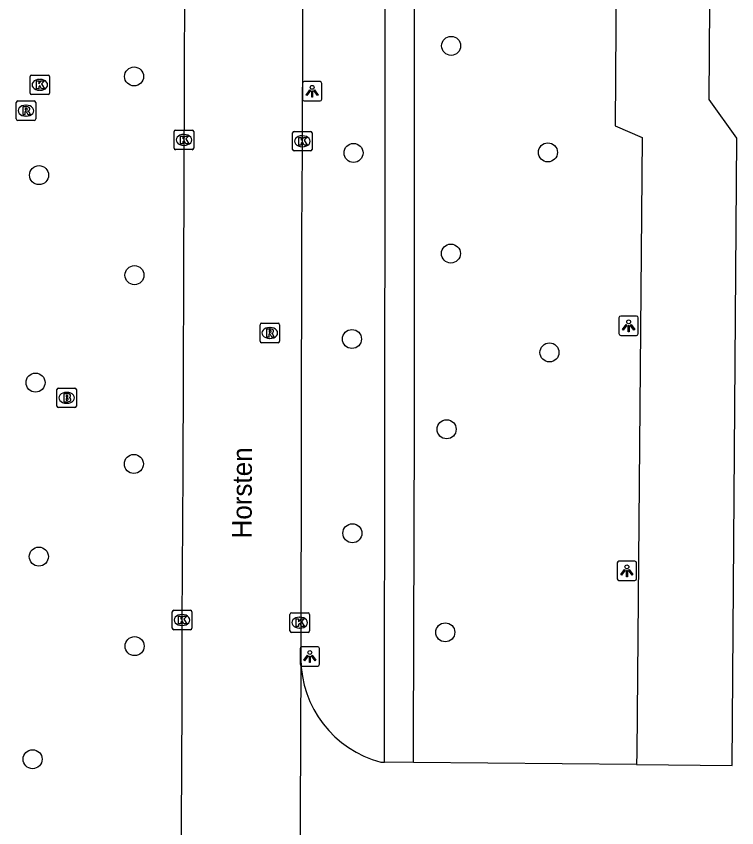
# Model space of a CAD drawing. Extents: x 161477 to 163040, y 383680 to 384868.
# Drawn here: x 162503.28 to 162540.28, y 384261.82 to 384303.51 of the extents above; entities that cross this region are included whole.
import ezdxf

# ---------------------------------------------------------------- set-up
doc = ezdxf.new("R2010")
doc.units = 0
for name, color, linetype in [('IMGEO_Boom', 7, 'Continuous'), ('IMGEO_Brandkraan', 7, 'Continuous'), ('IMGEO_Kolk', 7, 'Continuous'), ('IMGEO_Lichtpunt', 7, 'Continuous'), ('IMGEO_Openbare_ruimte_label', 7, 'Continuous'), ('IMGEO_Parkeervlak_open', 7, 'Continuous'), ('IMGEO_Rijbaan_lokaal_open', 7, 'Continuous'), ('IMGEO_Rioolput', 7, 'Continuous'), ('IMGEO_Voetpad_open', 7, 'Continuous')]:
    doc.layers.add(name, color=color, linetype=linetype)

msp = doc.modelspace()

# ---------------------------------------------------------------- linework, layer by layer
at = {"layer": 'IMGEO_Boom'}
for centre in [(162525.61, 384301.99), (162509.33, 384300.42), (162520.6, 384296.49), (162530.58, 384296.52), (162504.45, 384295.35), (162525.6, 384291.32), (162509.35, 384290.21), (162520.52, 384286.93), (162530.66, 384286.24), (162504.27, 384284.69), (162525.38, 384282.29), (162509.32, 384280.51), (162520.54, 384276.95), (162504.44, 384275.75), (162525.31, 384271.86), (162509.36, 384271.15), (162504.12, 384265.34)]:
    msp.add_circle(centre, 0.489, dxfattribs=at)
at = {"layer": 'IMGEO_Brandkraan'}
for p, q in [((162505.369, 384283.484), (162505.369, 384284.336)), ((162505.444, 384284.41), (162506.296, 384284.41)), ((162505.857, 384284.19), (162505.882, 384284.19)), ((162506.37, 384284.336), (162506.37, 384283.484)), ((162506.296, 384283.41), (162505.444, 384283.41)), ((162505.88, 384283.63), (162505.855, 384283.63))]:
    msp.add_line(p, q, dxfattribs=at)
for points in [[(162505.369, 384283.484), (162505.369, 384284.336)], [(162505.444, 384284.41), (162506.296, 384284.41)], [(162506.37, 384284.336), (162506.37, 384283.484)], [(162505.717, 384284.11), (162505.717, 384283.71), (162505.93, 384283.71)], [(162505.948, 384284.11), (162505.717, 384284.11)], [(162505.896, 384284.029), (162505.842, 384284.029), (162505.842, 384283.953)], [(162505.842, 384283.953), (162505.895, 384283.953)], [(162505.904, 384283.877), (162505.842, 384283.877), (162505.842, 384283.796)], [(162505.842, 384283.796), (162505.904, 384283.796)], [(162506.296, 384283.41), (162505.444, 384283.41)]]:
    msp.add_lwpolyline(points, dxfattribs=at)
for centre, radius, start, end in [((162505.446, 384284.334), 0.0765, 91.552, 178.448), ((162505.446, 384284.334), 0.0765, 91.552, 178.448), ((162506.294, 384284.334), 0.0765, 1.552, 88.448), ((162506.294, 384284.334), 0.0765, 1.552, 88.448), ((162505.897, 384283.991), 0.0379, 267.8285, 90.9355), ((162505.905, 384283.836), 0.0404, 269.8759, 90.5077), ((162505.936, 384283.961), 0.251, 268.6676, 293.5347), ((162505.952, 384283.965), 0.145, 59.4692, 91.5367), ((162505.977, 384284.012), 0.0922, 285.5137, 58.1501), ((162505.982, 384283.82), 0.105, 301.3115, 78.989), ((162505.446, 384283.486), 0.0765, 181.552, 268.448), ((162505.446, 384283.486), 0.0765, 181.552, 268.448), ((162506.294, 384283.486), 0.0765, 271.552, 358.448), ((162506.294, 384283.486), 0.0765, 271.552, 358.448)]:
    msp.add_arc(centre, radius, start, end, dxfattribs=at)
for centre, major_axis, ratio, start_param, end_param in [((162505.856, 384283.91), (-0.387, 0.002), 0.722429, 4.712389, 7.853982), ((162505.881, 384283.91), (-0.39, 0.002), 0.717154, 1.570796, 4.712389)]:
    msp.add_ellipse(centre, major_axis=major_axis, ratio=ratio, start_param=start_param, end_param=end_param, dxfattribs=at)
at = {"layer": 'IMGEO_Kolk'}
for p, q in [((162503.991, 384299.564), (162503.991, 384300.416)), ((162504.066, 384300.49), (162504.918, 384300.49)), ((162504.992, 384300.416), (162504.992, 384299.564)), ((162504.479, 384300.27), (162504.504, 384300.27)), ((162504.502, 384299.71), (162504.477, 384299.71)), ((162504.918, 384299.49), (162504.066, 384299.49)), ((162511.39, 384296.732), (162511.39, 384297.584)), ((162511.465, 384297.658), (162512.317, 384297.658)), ((162512.391, 384297.584), (162512.391, 384296.732)), ((162517.47, 384296.664), (162517.47, 384297.516)), ((162517.545, 384297.59), (162518.397, 384297.59)), ((162518.471, 384297.516), (162518.471, 384296.664)), ((162511.878, 384297.438), (162511.903, 384297.438)), ((162517.958, 384297.37), (162517.983, 384297.37)), ((162512.317, 384296.658), (162511.465, 384296.658)), ((162511.901, 384296.878), (162511.876, 384296.878)), ((162517.981, 384296.81), (162517.956, 384296.81)), ((162518.397, 384296.59), (162517.545, 384296.59)), ((162511.294, 384272.066), (162511.294, 384272.918)), ((162511.369, 384272.992), (162512.221, 384272.992)), ((162512.295, 384272.918), (162512.295, 384272.066)), ((162511.782, 384272.772), (162511.807, 384272.772)), ((162517.335, 384271.932), (162517.335, 384272.784)), ((162517.41, 384272.858), (162518.262, 384272.858)), ((162517.823, 384272.638), (162517.848, 384272.638)), ((162518.336, 384272.784), (162518.336, 384271.932)), ((162511.805, 384272.212), (162511.78, 384272.212)), ((162517.846, 384272.078), (162517.821, 384272.078)), ((162512.221, 384271.992), (162511.369, 384271.992)), ((162518.262, 384271.858), (162517.41, 384271.858))]:
    msp.add_line(p, q, dxfattribs=at)
for points in [[(162503.991, 384299.564), (162503.991, 384300.416)], [(162504.066, 384300.49), (162504.918, 384300.49)], [(162504.992, 384300.416), (162504.992, 384299.564)], [(162504.312, 384300.19), (162504.435, 384300.19), (162504.435, 384300.039), (162504.565, 384300.19), (162504.729, 384300.19), (162504.583, 384300.039), (162504.736, 384299.79), (162504.584, 384299.79), (162504.499, 384299.954), (162504.435, 384299.887), (162504.435, 384299.79), (162504.312, 384299.79), (162504.312, 384300.19)], [(162504.918, 384299.49), (162504.066, 384299.49)], [(162511.39, 384296.732), (162511.39, 384297.584)], [(162511.465, 384297.658), (162512.317, 384297.658)], [(162512.391, 384297.584), (162512.391, 384296.732)], [(162517.47, 384296.664), (162517.47, 384297.516)], [(162517.545, 384297.59), (162518.397, 384297.59)], [(162518.471, 384297.516), (162518.471, 384296.664)], [(162511.711, 384297.358), (162511.834, 384297.358), (162511.834, 384297.207), (162511.964, 384297.358), (162512.128, 384297.358), (162511.982, 384297.207), (162512.135, 384296.958), (162511.983, 384296.958), (162511.898, 384297.122), (162511.834, 384297.055), (162511.834, 384296.958), (162511.711, 384296.958), (162511.711, 384297.358)], [(162517.791, 384297.29), (162517.914, 384297.29), (162517.914, 384297.139), (162518.044, 384297.29), (162518.208, 384297.29), (162518.062, 384297.139), (162518.215, 384296.89), (162518.063, 384296.89), (162517.978, 384297.054), (162517.914, 384296.987), (162517.914, 384296.89), (162517.791, 384296.89), (162517.791, 384297.29)], [(162512.317, 384296.658), (162511.465, 384296.658)], [(162518.397, 384296.59), (162517.545, 384296.59)], [(162511.294, 384272.066), (162511.294, 384272.918)], [(162511.369, 384272.992), (162512.221, 384272.992)], [(162512.295, 384272.918), (162512.295, 384272.066)], [(162511.615, 384272.692), (162511.738, 384272.692), (162511.738, 384272.541), (162511.868, 384272.692), (162512.032, 384272.692), (162511.886, 384272.541), (162512.039, 384272.292), (162511.887, 384272.292), (162511.802, 384272.456), (162511.738, 384272.389), (162511.738, 384272.292), (162511.615, 384272.292), (162511.615, 384272.692)], [(162517.335, 384271.932), (162517.335, 384272.784)], [(162517.41, 384272.858), (162518.262, 384272.858)], [(162517.656, 384272.558), (162517.779, 384272.558), (162517.779, 384272.407), (162517.909, 384272.558), (162518.073, 384272.558), (162517.927, 384272.407), (162518.08, 384272.158), (162517.928, 384272.158), (162517.843, 384272.322), (162517.779, 384272.255), (162517.779, 384272.158), (162517.656, 384272.158), (162517.656, 384272.558)], [(162518.336, 384272.784), (162518.336, 384271.932)], [(162512.221, 384271.992), (162511.369, 384271.992)], [(162518.262, 384271.858), (162517.41, 384271.858)]]:
    msp.add_lwpolyline(points, dxfattribs=at)
for centre, start, end in [((162504.068, 384300.414), 91.552, 178.448), ((162504.068, 384300.414), 91.552, 178.448), ((162504.916, 384300.414), 1.552, 88.448), ((162504.916, 384300.414), 1.552, 88.448), ((162504.068, 384299.566), 181.552, 268.448), ((162504.068, 384299.566), 181.552, 268.448), ((162504.916, 384299.566), 271.552, 358.448), ((162504.916, 384299.566), 271.552, 358.448), ((162511.467, 384297.582), 91.552, 178.448), ((162511.467, 384297.582), 91.552, 178.448), ((162512.315, 384297.582), 1.552, 88.448), ((162512.315, 384297.582), 1.552, 88.448), ((162517.547, 384297.514), 91.552, 178.448), ((162517.547, 384297.514), 91.552, 178.448), ((162518.395, 384297.514), 1.552, 88.448), ((162518.395, 384297.514), 1.552, 88.448), ((162511.467, 384296.734), 181.552, 268.448), ((162511.467, 384296.734), 181.552, 268.448), ((162512.315, 384296.734), 271.552, 358.448), ((162512.315, 384296.734), 271.552, 358.448), ((162517.547, 384296.666), 181.552, 268.448), ((162517.547, 384296.666), 181.552, 268.448), ((162518.395, 384296.666), 271.552, 358.448), ((162518.395, 384296.666), 271.552, 358.448), ((162511.371, 384272.916), 91.552, 178.448), ((162511.371, 384272.916), 91.552, 178.448), ((162512.219, 384272.916), 1.552, 88.448), ((162512.219, 384272.916), 1.552, 88.448), ((162517.412, 384272.782), 91.552, 178.448), ((162517.412, 384272.782), 91.552, 178.448), ((162518.26, 384272.782), 1.552, 88.448), ((162518.26, 384272.782), 1.552, 88.448), ((162511.371, 384272.068), 181.552, 268.448), ((162511.371, 384272.068), 181.552, 268.448), ((162512.219, 384272.068), 271.552, 358.448), ((162512.219, 384272.068), 271.552, 358.448), ((162517.412, 384271.934), 181.552, 268.448), ((162517.412, 384271.934), 181.552, 268.448), ((162518.26, 384271.934), 271.552, 358.448), ((162518.26, 384271.934), 271.552, 358.448)]:
    msp.add_arc(centre, 0.0765, start, end, dxfattribs=at)
for centre, major_axis, ratio, start_param, end_param in [((162504.478, 384299.99), (-0.387, 0.002), 0.722429, 4.712389, 7.853982), ((162504.503, 384299.99), (-0.39, 0.002), 0.717154, 1.570796, 4.712389), ((162511.877, 384297.158), (-0.387, 0.002), 0.722429, 4.712389, 7.853982), ((162511.902, 384297.158), (-0.39, 0.002), 0.717154, 1.570796, 4.712389), ((162517.957, 384297.09), (-0.387, 0.002), 0.722429, 4.712389, 7.853982), ((162517.982, 384297.09), (-0.39, 0.002), 0.717154, 1.570796, 4.712389), ((162511.781, 384272.492), (-0.387, 0.002), 0.722429, 4.712389, 7.853982), ((162511.806, 384272.492), (-0.39, 0.002), 0.717154, 1.570796, 4.712389), ((162517.822, 384272.358), (-0.387, 0.002), 0.722429, 4.712389, 7.853982), ((162517.847, 384272.358), (-0.39, 0.002), 0.717154, 1.570796, 4.712389)]:
    msp.add_ellipse(centre, major_axis=major_axis, ratio=ratio, start_param=start_param, end_param=end_param, dxfattribs=at)
at = {"layer": 'IMGEO_Lichtpunt'}
for p, q in [((162517.977, 384300.063), (162517.977, 384299.256)), ((162517.977, 384300.063), (162517.977, 384299.256)), ((162518.879, 384300.158), (162518.071, 384300.158)), ((162518.879, 384300.158), (162518.071, 384300.158)), ((162518.973, 384299.256), (162518.973, 384300.063)), ((162518.973, 384299.256), (162518.973, 384300.063)), ((162518.071, 384299.162), (162518.879, 384299.162)), ((162518.071, 384299.162), (162518.879, 384299.162)), ((162534.227, 384288.013), (162534.227, 384287.206)), ((162534.227, 384288.013), (162534.227, 384287.206)), ((162535.129, 384288.108), (162534.321, 384288.108)), ((162535.129, 384288.108), (162534.321, 384288.108)), ((162535.223, 384287.206), (162535.223, 384288.013)), ((162535.223, 384287.206), (162535.223, 384288.013)), ((162534.321, 384287.112), (162535.129, 384287.112)), ((162534.321, 384287.112), (162535.129, 384287.112)), ((162534.137, 384275.423), (162534.137, 384274.616)), ((162534.137, 384275.423), (162534.137, 384274.616)), ((162535.039, 384275.518), (162534.231, 384275.518)), ((162535.039, 384275.518), (162534.231, 384275.518)), ((162535.133, 384274.616), (162535.133, 384275.423)), ((162535.133, 384274.616), (162535.133, 384275.423)), ((162534.231, 384274.522), (162535.039, 384274.522)), ((162534.231, 384274.522), (162535.039, 384274.522)), ((162517.857, 384271.023), (162517.857, 384270.216)), ((162517.857, 384271.023), (162517.857, 384270.216)), ((162518.759, 384271.118), (162517.951, 384271.118)), ((162518.759, 384271.118), (162517.951, 384271.118)), ((162518.853, 384270.216), (162518.853, 384271.023)), ((162518.853, 384270.216), (162518.853, 384271.023)), ((162517.951, 384270.122), (162518.759, 384270.122)), ((162517.951, 384270.122), (162518.759, 384270.122))]:
    msp.add_line(p, q, dxfattribs=at)
for points in [[(162518.351, 384299.727), (162518.39, 384299.699), (162518.202, 384299.437), (162518.164, 384299.464), (162518.351, 384299.727)], [(162518.453, 384299.679), (162518.5, 384299.679), (162518.5, 384299.357), (162518.453, 384299.357), (162518.453, 384299.679)], [(162518.563, 384299.699), (162518.601, 384299.726), (162518.788, 384299.464), (162518.749, 384299.436), (162518.563, 384299.699)], [(162534.601, 384287.677), (162534.64, 384287.649), (162534.452, 384287.387), (162534.414, 384287.414), (162534.601, 384287.677)], [(162534.703, 384287.629), (162534.75, 384287.629), (162534.75, 384287.307), (162534.703, 384287.307), (162534.703, 384287.629)], [(162534.813, 384287.649), (162534.851, 384287.676), (162535.038, 384287.414), (162534.999, 384287.386), (162534.813, 384287.649)], [(162534.511, 384275.087), (162534.55, 384275.059), (162534.362, 384274.797), (162534.324, 384274.824), (162534.511, 384275.087)], [(162534.613, 384275.039), (162534.66, 384275.039), (162534.66, 384274.717), (162534.613, 384274.717), (162534.613, 384275.039)], [(162534.723, 384275.059), (162534.761, 384275.086), (162534.948, 384274.824), (162534.909, 384274.796), (162534.723, 384275.059)], [(162518.231, 384270.687), (162518.27, 384270.659), (162518.082, 384270.397), (162518.044, 384270.424), (162518.231, 384270.687)], [(162518.333, 384270.639), (162518.38, 384270.639), (162518.38, 384270.317), (162518.333, 384270.317), (162518.333, 384270.639)], [(162518.443, 384270.659), (162518.481, 384270.686), (162518.668, 384270.424), (162518.629, 384270.396), (162518.443, 384270.659)]]:
    msp.add_lwpolyline(points, dxfattribs=at)
for centre in [(162518.476, 384299.861), (162534.726, 384287.811), (162534.636, 384275.221), (162518.356, 384270.821)]:
    msp.add_circle(centre, 0.0994, dxfattribs=at)
for centre, start, end in [((162518.071, 384300.063), 90, 180), ((162518.071, 384300.063), 90, 180), ((162518.879, 384300.063), 0, 90), ((162518.879, 384300.063), 0, 90), ((162518.071, 384299.256), 180, 270), ((162518.071, 384299.256), 180, 270), ((162518.879, 384299.256), 270, 0), ((162518.879, 384299.256), 270, 360), ((162534.321, 384288.013), 90, 180), ((162534.321, 384288.013), 90, 180), ((162535.129, 384288.013), 0, 90), ((162535.129, 384288.013), 0, 90), ((162534.321, 384287.206), 180, 270), ((162534.321, 384287.206), 180, 270), ((162535.129, 384287.206), 270, 0), ((162535.129, 384287.206), 270, 360), ((162534.231, 384275.423), 90, 180), ((162534.231, 384275.423), 90, 180), ((162535.039, 384275.423), 0, 90), ((162535.039, 384275.423), 0, 90), ((162534.231, 384274.616), 180, 270), ((162534.231, 384274.616), 180, 270), ((162535.039, 384274.616), 270, 0), ((162535.039, 384274.616), 270, 360), ((162517.951, 384271.023), 90, 180), ((162517.951, 384271.023), 90, 180), ((162518.759, 384271.023), 0, 90), ((162518.759, 384271.023), 0, 90), ((162517.951, 384270.216), 180, 270), ((162517.951, 384270.216), 180, 270), ((162518.759, 384270.216), 270, 0), ((162518.759, 384270.216), 270, 360)]:
    msp.add_arc(centre, 0.0946, start, end, dxfattribs=at)
at = {"layer": 'IMGEO_Parkeervlak_open'}
msp.add_lwpolyline([(162534.332, 384340.724), (162534.332, 384340.528), (162534.334, 384340.001), (162534.351, 384338.605), (162534.269, 384333.514), (162534.034, 384297.882), (162535.422, 384297.291), (162535.14, 384265.668), (162535.134, 384265.068)], dxfattribs=at)
at = {"layer": 'IMGEO_Rijbaan_lokaal_open'}
for points in [[(162535.134, 384265.068), (162540.05, 384265.023), (162540.278, 384297.257), (162538.861, 384299.231), (162539.159, 384340.701)], [(162518.115, 384333.498), (162518.081, 384332.698), (162518.018, 384316.156), (162517.965, 384296.632), (162517.93, 384292.385), (162517.892, 384270.515)], [(162511.622, 384237.2), (162511.703, 384250), (162511.72, 384252.733), (162511.792, 384268.12), (162511.795, 384272.493), (162511.846, 384280.092), (162511.951, 384310.245)], [(162517.892, 384270.515), (162517.817, 384254.432)], [(162522.003, 384265.189), (162522.195, 384265.189)], [(162523.683, 384265.174), (162522.195, 384265.189)], [(162535.134, 384265.068), (162523.683, 384265.174)]]:
    msp.add_lwpolyline(points, dxfattribs=at)
msp.add_arc((162523.416, 384270.529), 5.524, 180.146, 255.1812, dxfattribs=at)
at = {"layer": 'IMGEO_Rioolput'}
for p, q in [((162503.354, 384299.16), (162504.206, 384299.16)), ((162503.279, 384298.234), (162503.279, 384299.086)), ((162503.767, 384298.94), (162503.792, 384298.94)), ((162504.28, 384299.086), (162504.28, 384298.234)), ((162503.79, 384298.38), (162503.765, 384298.38)), ((162504.206, 384298.16), (162503.354, 384298.16)), ((162515.799, 384286.814), (162515.799, 384287.666)), ((162515.874, 384287.74), (162516.726, 384287.74)), ((162516.287, 384287.52), (162516.312, 384287.52)), ((162516.8, 384287.666), (162516.8, 384286.814)), ((162516.726, 384286.74), (162515.874, 384286.74)), ((162516.31, 384286.96), (162516.285, 384286.96))]:
    msp.add_line(p, q, dxfattribs=at)
for points in [[(162503.354, 384299.16), (162504.206, 384299.16)], [(162503.279, 384298.234), (162503.279, 384299.086)], [(162503.868, 384298.858), (162503.616, 384298.86), (162503.616, 384298.46)], [(162503.794, 384298.779), (162503.74, 384298.779), (162503.74, 384298.698)], [(162504.28, 384299.086), (162504.28, 384298.234)], [(162503.616, 384298.46), (162503.74, 384298.46), (162503.74, 384298.622), (162503.751, 384298.622)], [(162503.74, 384298.698), (162503.792, 384298.698)], [(162503.798, 384298.593), (162503.869, 384298.46), (162504.009, 384298.46), (162503.944, 384298.586)], [(162504.206, 384298.16), (162503.354, 384298.16)], [(162515.799, 384286.814), (162515.799, 384287.666)], [(162515.874, 384287.74), (162516.726, 384287.74)], [(162516.8, 384287.666), (162516.8, 384286.814)], [(162516.388, 384287.438), (162516.136, 384287.44), (162516.136, 384287.04)], [(162516.136, 384287.04), (162516.26, 384287.04), (162516.26, 384287.202), (162516.271, 384287.202)], [(162516.314, 384287.359), (162516.26, 384287.359), (162516.26, 384287.278)], [(162516.26, 384287.278), (162516.312, 384287.278)], [(162516.318, 384287.173), (162516.389, 384287.04), (162516.529, 384287.04), (162516.464, 384287.166)], [(162516.726, 384286.74), (162515.874, 384286.74)]]:
    msp.add_lwpolyline(points, dxfattribs=at)
for centre, radius, start, end in [((162503.356, 384299.084), 0.0765, 91.552, 178.448), ((162503.356, 384299.084), 0.0765, 91.552, 178.448), ((162504.204, 384299.084), 0.0765, 1.552, 88.448), ((162504.204, 384299.084), 0.0765, 1.552, 88.448), ((162503.8, 384298.683), 0.0964, 77.0061, 93.1865), ((162503.814, 384298.74), 0.0378, 276.6634, 79.6772), ((162503.867, 384298.748), 0.109, 350.3612, 89.416), ((162503.865, 384298.748), 0.112, 277.5842, 350.9817), ((162503.75, 384298.569), 0.0533, 26.0293, 88.6989), ((162503.776, 384298.887), 0.19, 274.7715, 282.9687), ((162503.849, 384298.533), 0.108, 29.5134, 73.7905), ((162503.356, 384298.236), 0.0765, 181.552, 268.448), ((162503.356, 384298.236), 0.0765, 181.552, 268.448), ((162504.204, 384298.236), 0.0765, 271.552, 358.448), ((162504.204, 384298.236), 0.0765, 271.552, 358.448), ((162515.876, 384287.664), 0.0765, 91.552, 178.448), ((162515.876, 384287.664), 0.0765, 91.552, 178.448), ((162516.724, 384287.664), 0.0765, 1.552, 88.448), ((162516.724, 384287.664), 0.0765, 1.552, 88.448), ((162516.27, 384287.149), 0.0533, 26.0293, 88.6989), ((162516.296, 384287.467), 0.19, 274.7715, 282.9687), ((162516.32, 384287.263), 0.0964, 77.0061, 93.1865), ((162516.334, 384287.32), 0.0378, 276.6634, 79.6772), ((162516.387, 384287.328), 0.109, 350.3612, 89.416), ((162516.385, 384287.328), 0.112, 277.5842, 350.9817), ((162516.369, 384287.113), 0.108, 29.5134, 73.7905), ((162515.876, 384286.816), 0.0765, 181.552, 268.448), ((162515.876, 384286.816), 0.0765, 181.552, 268.448), ((162516.724, 384286.816), 0.0765, 271.552, 358.448), ((162516.724, 384286.816), 0.0765, 271.552, 358.448)]:
    msp.add_arc(centre, radius, start, end, dxfattribs=at)
for centre, major_axis, ratio, start_param, end_param in [((162503.766, 384298.66), (-0.387, 0.002), 0.722429, 4.712389, 7.853982), ((162503.791, 384298.66), (-0.39, 0.002), 0.717154, 1.570796, 4.712389), ((162516.286, 384287.24), (-0.387, 0.002), 0.722429, 4.712389, 7.853982), ((162516.311, 384287.24), (-0.39, 0.002), 0.717154, 1.570796, 4.712389)]:
    msp.add_ellipse(centre, major_axis=major_axis, ratio=ratio, start_param=start_param, end_param=end_param, dxfattribs=at)
at = {"layer": 'IMGEO_Voetpad_open'}
for points in [[(162523.683, 384265.174), (162523.685, 384266.168), (162523.728, 384282.384), (162523.728, 384296.411), (162523.74, 384312.001), (162523.748, 384317.675), (162523.759, 384327.253), (162523.756, 384338.74), (162523.755, 384340.563)], [(162522.195, 384265.189), (162522.196, 384266.509), (162522.208, 384282.538), (162522.224, 384296.557), (162522.227, 384306.86), (162522.213, 384317.825), (162522.25, 384327.378), (162522.27, 384338.795), (162522.272, 384340.014)]]:
    msp.add_lwpolyline(points, dxfattribs=at)

# ---------------------------------------------------------------- texts
at = {"layer": 'IMGEO_Openbare_ruimte_label'}
msp.add_text('Horsten', height=1, rotation=89.7708, dxfattribs=at).set_placement((162515.364, 384276.68))

doc.saveas('drawing.dxf')
